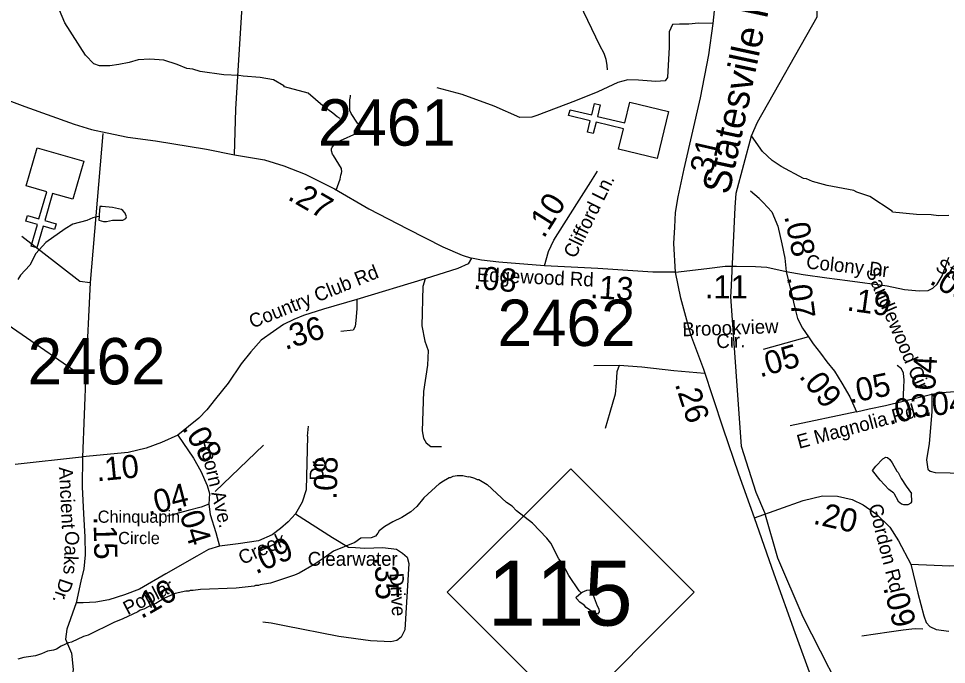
# Model space of a CAD drawing. Extents: x 1248089 to 1457196, y 820910 to 988753.
# Drawn here: x 1375302 to 1380303, y 870105 to 873587 of the extents above; entities that cross this region are included whole.
import ezdxf

# ---------------------------------------------------------------- set-up
doc = ezdxf.new("R2010")
doc.units = 0
for name, color, linetype in [('Exist Cultural Church CELL', 7, 'Continuous'), ('Exist Hydrographic Misc Water Feature', 7, 'Continuous'), ('Exist Road Non-System Type 51', 7, 'Continuous'), ('Exist Road Primary NC Attributed', 7, 'Continuous'), ('Exist Road Primary NC Label', 7, 'Continuous'), ('Exist Road Primary NC Shield CELL', 7, 'Continuous'), ('Exist Road Primary NC Shield Number Label', 7, 'Continuous'), ('Exist Road Secondary Type 51 Attributed', 7, 'Continuous'), ('Exist Road Secondary Type 51 Label', 7, 'Continuous'), ('Prop CMT Slope Fill', 7, 'Continuous'), ('Prop GRAU CAT1 Cell', 7, 'Continuous'), ('Prop Lane Lines', 7, 'Continuous')]:
    doc.layers.add(name, color=color, linetype=linetype)

msp = doc.modelspace()

# ---------------------------------------------------------------- linework, layer by layer
at = {"layer": 'Exist Cultural Church CELL'}
for points in [[(1378536, 872882.4), (1378562.5, 872993.2), (1378414.4, 873028.9), (1378399.4, 872966.7), (1378368.4, 872974.2), (1378383.4, 873036.4), (1378266.4, 873064.6), (1378273.9, 873095.7), (1378390.9, 873067.5), (1378405.9, 873129.7), (1378436.9, 873122.3), (1378421.9, 873060), (1378570, 873024.3), (1378597.2, 873136.4), (1378804.2, 873086.5), (1378743, 872832.5)], [(1375594.5, 872613.6), (1375484.9, 872644.7), (1375443, 872498.3), (1375504.6, 872480.7), (1375495.8, 872450), (1375434.2, 872467.6), (1375401.1, 872352), (1375370.3, 872360.8), (1375403.4, 872476.4), (1375341.9, 872494.1), (1375350.7, 872524.8), (1375412.2, 872507.1), (1375454.1, 872653.5), (1375343.3, 872685.5), (1375402, 872890.2), (1375653.1, 872818.3)]]:
    msp.add_lwpolyline(points, close=True, dxfattribs=at)
at = {"layer": 'Exist Hydrographic Misc Water Feature'}
for points in [[(1379164.8, 872567.9), (1379168.7, 872646.2), (1379251.8, 872954.8), (1379284.7, 873028), (1379605.7, 873596.1), (1379607.7, 873730.6), (1379371.7, 873978.2), (1379360.7, 874254.3), (1379206.7, 874480.6), (1379210.7, 874654.5), (1379443.7, 875066.7), (1379658.7, 875354.6), (1379902.7, 875868.4), (1379930.7, 876009.1), (1379908.7, 876144), (1379863.9, 876222)], [(1377035.6, 873048.7), (1377019.7, 873057.1), (1376996.2, 873077.6), (1376941.1, 873116.8), (1376862.5, 873184.4), (1376735.3, 873219.3), (1376732.2, 873224.2), (1376676, 873256.5), (1376604.4, 873270.1), (1376512.5, 873276.1), (1376488.5, 873280.6), (1376408.6, 873284.4), (1376281, 873301.2), (1376241.2, 873314.1), (1376209.3, 873318.7), (1376156.9, 873339.5), (1376085.4, 873362.4), (1376009.6, 873367.5), (1375946.3, 873364.6), (1375898, 873349.6), (1375841.8, 873338.8), (1375793.6, 873332), (1375737.6, 873333.2), (1375707.9, 873343.9), (1375662.9, 873390.8), (1375550.7, 873565.1), (1375508.9, 873666)], [(1380316.4, 872524.7), (1380260.4, 872524), (1380220.6, 872528.8), (1380140.6, 872530.6), (1380012.8, 872543.3), (1380009.3, 872548.4), (1379890.6, 872627.5), (1379819.2, 872651.6), (1379803.4, 872659.9), (1379659.9, 872687.1), (1379580.4, 872708.8), (1379548.7, 872723.5), (1379532.7, 872725.8), (1379412.7, 872788.9), (1379362.8, 872821.6), (1379311.9, 872870.6), (1379251.8, 872954.8)], [(1375736, 872520.8), (1375735.5, 872499.8), (1375759.3, 872493.2), (1375775.3, 872492.9), (1375807.5, 872500.2), (1375863.6, 872500.9), (1375879.7, 872508.6), (1375883.9, 872518.4), (1375876.4, 872538.6), (1375864.7, 872552.9), (1375856.7, 872557.1), (1375809.1, 872568), (1375753.1, 872573.3), (1375739.4, 872574.6), (1375736.2, 872529.7), (1375736, 872520.8)], [(1379141.9, 872112.5), (1379164.8, 872567.9)], [(1375736, 872520.8), (1375726.2, 872518.9), (1375701.8, 872512.5), (1375669.5, 872499.3), (1375595.1, 872478.9), (1375552.5, 872453.8), (1375448.9, 872380.1), (1375395.6, 872321.4), (1375362.3, 872258.1), (1375313, 872203.3), (1375298.6, 872179.6)], [(1379276.7, 871032.2), (1379198.7, 871280), (1379140.7, 872088.7), (1379141.9, 872112.5)], [(1380018.3, 871029), (1379992, 871048.8), (1379946.1, 871097.8), (1379904.1, 871149.8), (1379921.5, 871174.2), (1379960.3, 871213.4), (1379976.5, 871223), (1379984.4, 871220.9), (1379997.9, 871210.5), (1380011, 871192.4), (1380035.1, 871147.9), (1380042.9, 871139.7), (1380057.9, 871107.4), (1380086.2, 871066.8), (1380113.9, 871027)], [(1377571.2, 871079.8), (1377582.5, 871089.8), (1377621.9, 871113), (1377629.5, 871112.8), (1377645.1, 871120.5), (1377665.7, 871124.1), (1377696.5, 871123.4), (1377724.4, 871116.7), (1377729.9, 871118.5), (1377759.9, 871109.9), (1377774.3, 871101.7), (1377781.8, 871101.5), (1377827.6, 871074.4)], [(1377571.2, 871079.8), (1377485.6, 871003.7), (1377448.3, 870956.6), (1377415.6, 870927.5), (1377366.9, 870896.8), (1377318.3, 870874), (1377275.7, 870849), (1377245.1, 870825.8), (1377238.8, 870812), (1377226.5, 870796.3), (1377202.2, 870786.9), (1377146.2, 870786.2), (1377113.6, 870763.1), (1376998.5, 870716), (1376949.6, 870679.2), (1376894.6, 870644.7), (1376813.5, 870596.7), (1376789.2, 870587.2), (1376660.1, 870542.5), (1376603.8, 870533.9), (1376595.7, 870530.1), (1376579.7, 870530.5), (1376571.6, 870526.8), (1376475.4, 870517.1), (1376283.1, 870509.9), (1376243, 870503), (1376227, 870503.4), (1376218.9, 870499.6), (1376202.9, 870500), (1376146.6, 870487.4), (1376087.9, 870462.9), (1376041.3, 870434), (1376023.1, 870428.4), (1375976.5, 870403.6), (1375958.3, 870398.1), (1375944.1, 870388.4), (1375863.2, 870350.5), (1375814.7, 870331.8), (1375677, 870263.2), (1375652.8, 870255.8), (1375588, 870225.4), (1375571.9, 870221.8), (1375531.4, 870202.9), (1375507.1, 870187.4), (1375490.9, 870181.9), (1375458.8, 870176.6), (1375426.4, 870161.5), (1375394.2, 870152.2), (1375330, 870141.9), (1375297.7, 870132.6)], [(1378334.3, 870490.2), (1378324.1, 870502.4), (1378267.7, 870584.4), (1378233.3, 870649.2), (1378213.9, 870673.7), (1378169.9, 870758.8), (1378148.5, 870785.2), (1378072.5, 870867.1), (1377986, 870933.3), (1377962.6, 870957.9), (1377931.1, 870978.6), (1377827.6, 871074.4)], [(1381044.7, 866226.6), (1381208.8, 866466.2), (1381269.8, 866606.2), (1381333.8, 866877.5), (1381331.8, 867212.3), (1381264.8, 867555.1), (1381095.8, 867899.9), (1381059.7, 868160), (1380962.7, 868286.6), (1380328.7, 868676.9), (1380099.8, 868914.6), (1379826.7, 869419.1), (1379809.7, 869813.3), (1379529.7, 870360.7), (1379394.7, 870678.5), (1379324.7, 870922.8), (1379276.7, 871032.2)], [(1380018.3, 871029), (1380042.2, 870985.9), (1380059.8, 870971.4), (1380071.7, 870967.1), (1380095.7, 870966.6), (1380111.9, 870976.1), (1380116.1, 870982.1), (1380113.9, 871027)], [(1378334.3, 870490.2), (1378339.6, 870494.6), (1378363.9, 870505.9), (1378379.9, 870507.6), (1378393.6, 870493.2), (1378419.9, 870420.6), (1378429.4, 870404.3), (1378431.1, 870388.3), (1378422.8, 870376.6), (1378397, 870387.2), (1378361.7, 870412), (1378350, 870424.3), (1378326.3, 870440.9), (1378308.7, 870461.3), (1378306.9, 870467.4), (1378334.3, 870490.2)]]:
    msp.add_lwpolyline(points, dxfattribs=at)
at = {"layer": 'Exist Road Non-System Type 51'}
msp.add_line((1378538.8, 871716.6), (1378402.3, 871715), dxfattribs=at)
for points in [[(1378270.2, 873860.5), (1378283.8, 873795.9), (1378325.6, 873667.7), (1378433, 873444.6), (1378456.1, 873400.1), (1378467.5, 873367.9), (1378472.8, 873333.8), (1378474.3, 873311.7)], [(1379045, 873560.8), (1378967.2, 873561.8), (1378914.5, 873557), (1378864.1, 873557), (1378825.8, 873554.6), (1378809, 873516.2), (1378809, 873432.3), (1378799.4, 873269.2), (1378787.4, 873252.4), (1378737.1, 873247.6), (1378643.7, 873254.8), (1378586.1, 873257.2), (1378531, 873242.8), (1378423.2, 873192.5), (1378303.3, 873144.5), (1378094.8, 873065.3), (1378068.5, 873055.8), (1378003.8, 873053.4), (1377864.8, 873115.7), (1377692.2, 873178.1), (1377558, 873214)], [(1377013.9, 872661.5), (1377035.1, 872721.1), (1377039.6, 872743), (1377041.8, 872753), (1377044, 872763), (1377042.2, 872775), (1377042.3, 872779), (1376999.7, 872848.1), (1376993.8, 872856.2), (1376988.2, 872874.4), (1376988.4, 872884.4), (1376992.6, 872894.3), (1377005.1, 872908), (1377011.2, 872913.9), (1377023.3, 872921.5), (1377037.5, 872929.2), (1377124.4, 872969.5), (1377134.5, 872973.3), (1377138.6, 872979.2), (1377140.8, 872991.2), (1377140.9, 872995.2), (1377139.1, 873005.2), (1377135.3, 873015.3), (1377129.5, 873023.4), (1377094.5, 873076.1), (1377086.8, 873092.3), (1377087.2, 873112.3), (1377087.4, 873122.3), (1377088, 873148.3), (1377090.3, 873166.3), (1377090.5, 873174.3)], [(1375755.5, 872968), (1375687.8, 872163.6), (1375664.3, 871682.5), (1375647.1, 871223.1)], [(1378385.8, 872707.6), (1378422.7, 872764.8)], [(1379292.7, 872617.8), (1379247.2, 872656.9)], [(1375320.3, 872414), (1375633.1, 872171.5), (1375687.8, 872163.6)], [(1377493.2, 872184.7), (1377479.9, 872142.2), (1377475.1, 871931.2), (1377491.9, 871847.2), (1377508.7, 871796.9), (1377506.3, 871717.7), (1377484.7, 871576.2), (1377477.5, 871365.2), (1377484.7, 871324.4), (1377499.1, 871299), (1377523, 871279.8), (1377580.6, 871279.8)], [(1377125.2, 872072.7), (1377125.2, 872022.3), (1377120.4, 871960), (1377115.6, 871926.4), (1377106.1, 871907.2), (1377039, 871900)], [(1375664.3, 871682.5), (1375594, 871694.2), (1375093.6, 872038.5)], [(1378538.8, 871716.6), (1378526.9, 871681.9), (1378521.8, 871623.9), (1378516.6, 871562.7), (1378489.3, 871463.4), (1378463.8, 871377.4)], [(1378998.7, 871673.3), (1378833.9, 871688.5), (1378661.6, 871708.3), (1378538.8, 871716.6)], [(1379817.6, 871467.5), (1379460.1, 871392.3)], [(1376859.9, 871336.3), (1376864, 871389.2)], [(1375611.7, 870437.3), (1375562.2, 870295.8), (1375555.7, 870240.4), (1375588.2, 870165.5), (1375595.7, 870077.3), (1375584.9, 869992.9), (1375578.3, 869835.6), (1375549, 869744.4), (1375386.3, 869509.9), (1375363.5, 869353.6), (1375350.5, 869213.5), (1375314.7, 869154.9), (1375256.1, 869106.1), (1375210.5, 869086.5), (1375187.7, 869053.9), (1375194.3, 869021.4), (1375226.8, 868917.2), (1375223.5, 868861.8), (1375187.7, 868780.4), (1375112.9, 868741.3), (1374940.4, 868659.9)], [(1380175.9, 870295.5), (1380137.9, 870296.3), (1380115.8, 870294.7), (1380069.7, 870289.6), (1379993.4, 870279.2), (1379846.9, 870258.1)]]:
    msp.add_lwpolyline(points, dxfattribs=at)
at = {"layer": 'Exist Road Primary NC Attributed'}
for points in [[(1378841.6, 872220.5), (1378833.3, 872374.7), (1378838, 872461.8), (1378842.7, 872541.9), (1378856.9, 872626.7), (1378889.7, 872776.5), (1378976.8, 873160.4), (1379021.5, 873391.2), (1379045, 873560.8), (1379052.1, 873629.1), (1379059.5, 873825.9)], [(1379268, 870895), (1379183.7, 871130.9), (1379099, 871378.2), (1378995.5, 871695.6), (1378924.9, 871881.7), (1378870.8, 872079.5), (1378841.6, 872220.5)], [(1381961.8, 867911.1), (1381691, 868119.5), (1381545, 868240.1), (1381416.7, 868342.3), (1381031, 868635.6), (1380463, 869065.2), (1380379.4, 869129.1), (1380126.1, 869322.4), (1379941.3, 869480.7), (1379820, 869607.2), (1379736, 869722.1), (1379647.9, 869856.5), (1379579.3, 870023.2), (1379487.1, 870275.6), (1379373.8, 870592.2), (1379268, 870895)]]:
    msp.add_lwpolyline(points, dxfattribs=at)
at = {"layer": 'Exist Road Primary NC Shield CELL'}
msp.add_lwpolyline([(1377611.8, 870493.8), (1378277.8, 871159.8), (1378943.8, 870493.8), (1378277.8, 869827.8)], close=True, dxfattribs=at)
at = {"layer": 'Exist Road Secondary Type 51 Attributed'}
for p, q in [((1379558.6, 871871.7), (1379315.5, 871802.4)), ((1380068.9, 871524.7), (1380223.3, 871561.9))]:
    msp.add_line(p, q, dxfattribs=at)
for points in [[(1376465, 872852.9), (1376473.2, 873098.9), (1376486.9, 873336.9), (1376505.9, 873622.5), (1376512.3, 873860.9), (1376512.9, 873905.3), (1376506.4, 873933.3), (1376474.6, 873962.3), (1376455.5, 873967.6), (1376425.5, 873967.6), (1376365.6, 873970.3), (1376264.7, 873972.9), (1376174.8, 873991.4), (1376094.3, 874006), (1376065.7, 873996.7), (1376054.8, 873967.6), (1376053.6, 873892.8), (1376043.9, 873668.8)], [(1371659.9, 873980.4), (1371826.2, 873883.1), (1372011.2, 873807.5), (1372112.5, 873781.7), (1372260.5, 873764), (1372550.1, 873731.8), (1373091.7, 873675.5), (1373466.5, 873633.6), (1373838.7, 873600.2), (1374009.2, 873571.2), (1374471, 873424.7), (1374936.6, 873262.7), (1375335.6, 873113), (1375601.8, 873018.2), (1375695.1, 872989.3), (1375778.8, 872971.6), (1375891.4, 872947.4), (1376039.4, 872928.1), (1376315.3, 872883.1), (1376465, 872852.9)], [(1376465, 872852.9), (1376627, 872824.8), (1376731.5, 872792.6), (1376847.4, 872747.5), (1377005, 872668.6), (1377190, 872562.3), (1377398.8, 872453.2), (1377588.7, 872356.6), (1377692.9, 872311.6), (1377742.8, 872295.5)], [(1378136.6, 872254.4), (1378157.7, 872330.6), (1378187.6, 872392.5), (1378311.3, 872588.8), (1378385.8, 872707.6)], [(1379292.7, 872617.8), (1379315.8, 872596.2), (1379361.8, 872544.9), (1379394.6, 872468.5), (1379414.7, 872372.8), (1379431.8, 872295), (1379439.5, 872223)], [(1377742.8, 872295.5), (1377724.8, 872265.2), (1377668.5, 872239.5), (1377493.2, 872184.7), (1377125.2, 872072.7), (1376946.2, 872020.5), (1376837.6, 871986.9), (1376786.1, 871964.4), (1376729.8, 871937), (1376675.1, 871900), (1376609.1, 871853.3), (1376554.4, 871790.5), (1376501.3, 871726.1), (1376431.1, 871622.1), (1376363.5, 871536.8), (1376316.8, 871477.2), (1376273.4, 871433.7), (1376218.7, 871387), (1376160.8, 871341.9)], [(1378136.6, 872254.4), (1377889.8, 872274.7), (1377796.5, 872284.3), (1377742.8, 872295.5)], [(1378841.6, 872220.5), (1378719.9, 872219.9), (1378423.9, 872239.3), (1378136.6, 872254.4)], [(1379439.5, 872223), (1379529.9, 872208.1), (1379657.8, 872189.9), (1379769.5, 872175.9), (1379982.7, 872146.1), (1380076.6, 872126.2), (1380155, 872119.6), (1380204.3, 872120.9), (1380228.4, 872134.5), (1380253, 872155.5), (1380278.8, 872199.5), (1380315.4, 872300)], [(1378841.6, 872220.5), (1379011.5, 872240.3), (1379110.4, 872252.8), (1379171.6, 872252.8), (1379273.5, 872251.3), (1379335.4, 872246.2), (1379439.5, 872223)], [(1379439.5, 872223), (1379465, 872112.1), (1379485.5, 872027.7), (1379499.2, 871969.8), (1379526.5, 871918.5), (1379558.6, 871871.7)], [(1379558.6, 871871.7), (1379584.4, 871834.1), (1379624.5, 871783.7), (1379658.7, 871737.2), (1379699.6, 871686), (1379738.4, 871621.2), (1379781.9, 871547.1), (1379817.6, 871467.5)], [(1380068.9, 871524.7), (1380072.9, 871598.2), (1380075.2, 871638.3), (1380070.5, 871675.9), (1380061.1, 871699.5), (1380037.6, 871716)], [(1380223.3, 871561.9), (1380223.3, 871467.6), (1380209.6, 871297.1), (1380196, 871207.7), (1380201.5, 871157.8), (1380215.6, 871146.8), (1380242.3, 871139), (1380482.5, 871134.6), (1380530.4, 871129.6), (1380572.3, 871124.8), (1380604.3, 871120.2), (1380636, 871107.5), (1380661.8, 871095), (1380685.5, 871080.5), (1380715.1, 871059.7), (1380750.6, 871033), (1380816.4, 870991.2), (1380908.1, 870918.2)], [(1380223.3, 871561.9), (1380279.5, 871571.8), (1380435.7, 871584)], [(1379817.6, 871467.5), (1379885.5, 871482.5), (1379974.2, 871500.7), (1380068.9, 871524.7)], [(1376160.8, 871341.9), (1376072.9, 871301.3), (1375989.1, 871270.9), (1375892.4, 871247.8), (1375646, 871223.6)], [(1376160.8, 871341.9), (1376244.3, 871216.6), (1376285.2, 871147.8), (1376319.3, 871069.8), (1376330.8, 871026.8), (1376328.1, 870968.6)], [(1376859.9, 871336.3), (1376852.8, 871045.9), (1376831, 870979.8), (1376794.9, 870917.7)], [(1375646, 871223.6), (1375641.8, 871223.2), (1375283.7, 871182.8)], [(1375646, 871223.6), (1375644, 871063), (1375651.5, 870916.9), (1375659, 870793.3), (1375660.9, 870696), (1375653.4, 870621.1), (1375638.4, 870553.6), (1375611.7, 870437.3)], [(1379268, 870895), (1379531.3, 870988.9), (1379635.3, 871014), (1379716, 871012.2), (1379794.9, 870994.3), (1379854.1, 870965.6), (1379925.8, 870915.3), (1379997.5, 870845.4), (1380044.1, 870771.8), (1380111.6, 870644.9)], [(1376328.1, 870968.6), (1376285.6, 870952.6), (1376215.5, 870934.4), (1376102.5, 870904.5)], [(1376328.1, 870968.6), (1376334.9, 870913.1), (1376365.6, 870817.2), (1376384.7, 870743.2)], [(1376794.9, 870917.7), (1376755.4, 870874.1), (1376714.5, 870837.1), (1376668.1, 870804), (1376595.9, 870772.3), (1376485.5, 870755.1), (1376384.7, 870743.2)], [(1376794.9, 870917.7), (1376994.2, 870789.9), (1377080.2, 870737.5), (1377117.6, 870735.6), (1377168.2, 870732.7), (1377265.5, 870734.6), (1377338.4, 870726.3), (1377370.3, 870705.7), (1377396.6, 870682.8), (1377405.8, 870649.5), (1377383.4, 870291.8), (1377364.6, 870252.5), (1377340.1, 870234), (1377307.5, 870227.1), (1377198.1, 870231.9), (1377027.8, 870256.3), (1376735.9, 870312.4), (1376662.7, 870327.6), (1376618.7, 870333.8)], [(1380111.6, 870644.9), (1380320.8, 870636.6), (1380512.7, 870643.8), (1380616.7, 870670.7), (1380681.2, 870701.2), (1380769.1, 870762.2), (1380855.1, 870844.7), (1380908.1, 870918.2)], [(1376384.7, 870743.2), (1376325.3, 870724.3), (1376262.5, 870688.5), (1376095.8, 870593.4), (1375954.1, 870510.8), (1375873.5, 870480.3), (1375789.2, 870453.4), (1375719.3, 870440.8), (1375651.1, 870437.3), (1375611.7, 870437.3)], [(1380111.6, 870644.9), (1380149.2, 870488.8), (1380181.5, 870366.7), (1380194, 870330.9), (1380213.8, 870309.3), (1380247.8, 870293.2), (1380316, 870284.2)]]:
    msp.add_lwpolyline(points, dxfattribs=at)
at = {"layer": 'Exist Road Secondary Type 51 Label'}
msp.add_lwpolyline([(1376621.9, 871286.6), (1376360.9, 871037)], dxfattribs=at)

# ---------------------------------------------------------------- texts
at = {"layer": 'Exist Road Primary NC Label'}
msp.add_text('Statesville Rd', height=150, rotation=77.9066, dxfattribs=at).set_placement((1379131.4, 872633))
at = {"layer": 'Exist Road Primary NC Shield Number Label'}
msp.add_text('115', height=350, dxfattribs=at).set_placement((1377830.1, 870314.4))
at = {"layer": 'Exist Road Secondary Type 51 Label'}
for s, rotation, p in [('Clifford Ln.', 63.7169, (1378301.9, 872289.7)), ('Colony Dr', 353.796, (1379543.9, 872240.4)), ('Country Club Rd', 21.9773, (1376562, 871915.3)), ('Stonybrook Ct', 331.1551, (1380238.2, 872232.8)), ('Edgewood Rd', 357.4102, (1377770.5, 872170.6)), ('Sandlewood Cir', 293.1589, (1379865.6, 872228.2)), ('Broookview', 1.9967, (1378880.7, 871873.8)), ('Cir.', 1.9967, (1379063.6, 871809.8)), ('E Magnolia Rd', 15.1303, (1379508.1, 871267.3)), ('Acorn Ave.', 283.3811, (1376272.8, 871312.6)), ('Dr.', 90, (1376945.8, 871096.3)), ('Ancient', 272.9336, (1375519, 871168.4)), ('Gordon Rd', 284.3584, (1379881.5, 870960.8)), ('Oaks', 266.9896, (1375555.3, 870826.1)), ('Creek', 24.643, (1376508.1, 870640.6)), ('Dr.', 251.1505, (1375526.8, 870573.8)), ('Poplar', 27.4958, (1375890.1, 870369.5)), ('Drive', 273.3281, (1377302.1, 870596.6))]:
    msp.add_text(s, height=75, rotation=rotation, dxfattribs=at).set_placement(p)
for s, height, p in [('Chinquapin', 65.62, (1375728.8, 870868.8)), ('Circle', 65.62, (1375839.2, 870753.9)), ('Clearwater', 75, (1376860.6, 870636.8))]:
    msp.add_text(s, height=height, dxfattribs=at).set_placement(p)
at = {"layer": 'Prop CMT Slope Fill'}
for s, rotation, p in [('.31', 77.2208, (1379029.8, 872697.9)), ('.26', 288.0522, (1378838.1, 871616.6))]:
    msp.add_text(s, height=125, rotation=rotation, dxfattribs=at).set_placement(p)
at = {"layer": 'Prop GRAU CAT1 Cell'}
for s, rotation, p in [('.27', 330.1281, (1376746.5, 872615)), ('.10', 57.7914, (1378132.9, 872397.9)), ('.08', 281.8486, (1379427.9, 872521.5)), ('.08', 355.2928, (1377750.5, 872130.6)), ('.05', 327.8214, (1380205.9, 872162.5)), ('.13', 356.2657, (1378380.2, 872081)), ('.07', 277.4951, (1379443.3, 872193.2)), ('.19', 352.0425, (1379761.9, 872014.1)), ('.36', 17.1989, (1376738.9, 871799.6)), ('.05', 15.9026, (1379298, 871651.5)), ('.04', 86.6364, (1380238.9, 871533.8)), ('.09', 308.475, (1379504.5, 871657.4)), ('.05', 11.5977, (1379782.3, 871511.5)), ('.03', 13.5607, (1379994.4, 871395.6)), ('.04', 4.474, (1380181.9, 871442.9)), ('.08', 300.7364, (1376179.8, 871380.5)), ('.10', 5.5997, (1375724.5, 871091.6)), ('.08', 88.5968, (1377016.5, 870993)), ('.04', 14.5467, (1376002.2, 870906.4)), ('.20', 347.1862, (1379579.8, 870864.6)), ('.04', 287.7378, (1376154.4, 870957.9)), ('.15', 271.1009, (1375706.2, 870901.8)), ('.09', 23.7189, (1376580.8, 870590)), ('.35', 271.7541, (1377221.3, 870684.1)), ('.16', 30.2308, (1375963.9, 870348.1)), ('.09', 284.8153, (1379961, 870519.1))]:
    msp.add_text(s, height=125, rotation=rotation, dxfattribs=at).set_placement(p)
msp.add_text('.11', height=125, dxfattribs=at).set_placement((1379000.4, 872078.6))
at = {"layer": 'Prop Lane Lines'}
for s, p in [('2461', (1376914.8, 872902.1)), ('2462', (1377883.2, 871822)), ('2462', (1375350.7, 871614.8))]:
    msp.add_text(s, height=250, dxfattribs=at).set_placement(p)

doc.saveas('drawing.dxf')
